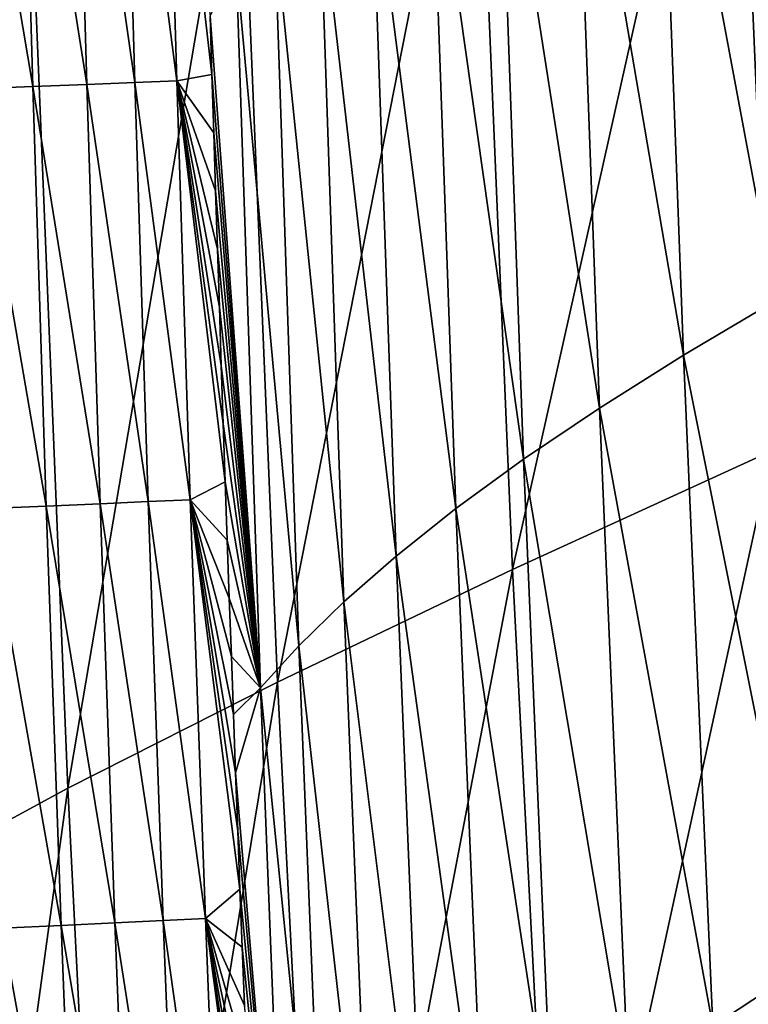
# Model space of a CAD drawing. Header units: millimetres. Extents: x -300 to 300, y -500 to 500.
# Tile 358 of 656: x -286 to -272, y -119 to -100. Entities that reach past the tile are written whole.
import ezdxf

# ---------------------------------------------------------------- set-up
doc = ezdxf.new("R2010")
doc.units = ezdxf.units.MM
doc.header["$LTSCALE"] = 81.481481
for name, color, linetype in [('20', 7, 'CONTINUOUS'), ('22', 7, 'CONTINUOUS'), ('25', 7, 'CONTINUOUS')]:
    doc.layers.add(name, color=color, linetype=linetype)

msp = doc.modelspace()

# ---------------------------------------------------------------- linework, layer by layer
at = {"layer": '20', "color": 7, "linetype": 'CONTINUOUS'}
for points in [[(-271.32, -108.02, 41.039), (-266.6, -89.178, 44.032), (-272.043, -91.218, 40.971), (-271.32, -108.02, 41.039)], [(-276.312, -110.305, 37.795), (-272.043, -91.218, 40.971), (-277.037, -93.16, 37.73), (-276.312, -110.305, 37.795)], [(-271.32, -108.02, 41.039), (-272.043, -91.218, 40.971), (-276.312, -110.305, 37.795), (-271.32, -108.02, 41.039)], [(-280.837, -112.47, 34.366), (-277.037, -93.16, 37.73), (-281.563, -95.003, 34.304), (-280.837, -112.47, 34.366)], [(-276.312, -110.305, 37.795), (-277.037, -93.16, 37.73), (-280.837, -112.47, 34.366), (-276.312, -110.305, 37.795)], [(-284.876, -114.513, 30.746), (-281.563, -95.003, 34.304), (-285.6, -96.744, 30.689), (-284.876, -114.513, 30.746)], [(-280.837, -112.47, 34.366), (-281.563, -95.003, 34.304), (-284.876, -114.513, 30.746), (-280.837, -112.47, 34.366)], [(-288.412, -116.431, 26.93), (-285.6, -96.744, 30.689), (-289.13, -98.381, 26.879), (-288.412, -116.431, 26.93)], [(-284.876, -114.513, 30.746), (-285.6, -96.744, 30.689), (-288.412, -116.431, 26.93), (-284.876, -114.513, 30.746)], [(-275.443, -126.967, 37.871), (-271.32, -108.02, 41.039), (-276.312, -110.305, 37.795), (-275.443, -126.967, 37.871)], [(-270.456, -124.355, 41.118), (-271.32, -108.02, 41.039), (-275.443, -126.967, 37.871), (-270.456, -124.355, 41.118)], [(-279.968, -129.44, 34.437), (-276.312, -110.305, 37.795), (-280.837, -112.47, 34.366), (-279.968, -129.44, 34.437)], [(-275.443, -126.967, 37.871), (-276.312, -110.305, 37.795), (-279.968, -129.44, 34.437), (-275.443, -126.967, 37.871)], [(-284.009, -131.77, 30.811), (-280.837, -112.47, 34.366), (-284.876, -114.513, 30.746), (-284.009, -131.77, 30.811)], [(-279.968, -129.44, 34.437), (-280.837, -112.47, 34.366), (-284.009, -131.77, 30.811), (-279.968, -129.44, 34.437)], [(-287.55, -133.955, 26.989), (-284.876, -114.513, 30.746), (-288.412, -116.431, 26.93), (-287.55, -133.955, 26.989)], [(-284.009, -131.77, 30.811), (-284.876, -114.513, 30.746), (-287.55, -133.955, 26.989), (-284.009, -131.77, 30.811)]]:
    msp.add_3dface(points, dxfattribs=at)
at = {"layer": '22', "color": 7, "linetype": 'CONTINUOUS'}
for points in [[(-271.239, -105.122, 23.06), (-273.51, -92.972, 21.533), (-271.732, -92.042, 23.032), (-271.239, -105.122, 23.06)], [(-273.019, -106.177, 21.556), (-275.127, -93.871, 20.032), (-273.51, -92.972, 21.533), (-273.019, -106.177, 21.556)], [(-273.019, -106.177, 21.556), (-273.51, -92.972, 21.533), (-271.239, -105.122, 23.06), (-273.019, -106.177, 21.556)], [(-274.639, -107.196, 20.051), (-276.585, -94.741, 18.535), (-275.127, -93.871, 20.032), (-274.639, -107.196, 20.051)], [(-274.639, -107.196, 20.051), (-275.127, -93.871, 20.032), (-273.019, -106.177, 21.556), (-274.639, -107.196, 20.051)], [(-276.1, -108.181, 18.548), (-277.886, -95.581, 17.046), (-276.585, -94.741, 18.535), (-276.1, -108.181, 18.548)], [(-276.1, -108.181, 18.548), (-276.585, -94.741, 18.535), (-274.639, -107.196, 20.051), (-276.1, -108.181, 18.548)], [(-277.404, -109.132, 17.052), (-279.032, -96.39, 15.568), (-277.886, -95.581, 17.046), (-277.404, -109.132, 17.052)], [(-277.404, -109.132, 17.052), (-277.886, -95.581, 17.046), (-276.1, -108.181, 18.548), (-277.404, -109.132, 17.052)], [(-278.554, -110.047, 15.567), (-280.033, -97.168, 14.101), (-279.032, -96.39, 15.568), (-278.554, -110.047, 15.567)], [(-278.554, -110.047, 15.567), (-279.032, -96.39, 15.568), (-277.404, -109.132, 17.052), (-278.554, -110.047, 15.567)], [(-279.559, -110.927, 14.092), (-280.897, -97.917, 12.642), (-280.033, -97.168, 14.101), (-279.559, -110.927, 14.092)], [(-279.559, -110.927, 14.092), (-280.033, -97.168, 14.101), (-278.554, -110.047, 15.567), (-279.559, -110.927, 14.092)], [(-280.426, -111.773, 12.625), (-281.633, -98.635, 11.188), (-280.897, -97.917, 12.642), (-280.426, -111.773, 12.625)], [(-280.426, -111.773, 12.625), (-280.897, -97.917, 12.642), (-279.559, -110.927, 14.092), (-280.426, -111.773, 12.625)], [(-281.633, -98.635, 11.188), (-281.165, -112.583, 11.163), (-282.137, -99.652, 9.984), (-281.633, -98.635, 11.188)], [(-281.165, -112.583, 11.163), (-281.633, -98.635, 11.188), (-280.426, -111.773, 12.625), (-281.165, -112.583, 11.163)], [(-282.137, -99.652, 9.984), (-281.165, -112.583, 11.163), (-282.102, -100.773, 9.982), (-282.137, -99.652, 9.984)], [(-282.102, -100.773, 9.982), (-281.165, -112.583, 11.163), (-282.067, -101.894, 9.98), (-282.102, -100.773, 9.982)], [(-282.067, -101.894, 9.98), (-281.165, -112.583, 11.163), (-282.031, -103.015, 9.979), (-282.067, -101.894, 9.98)], [(-282.031, -103.015, 9.979), (-281.165, -112.583, 11.163), (-281.995, -104.135, 9.977), (-282.031, -103.015, 9.979)], [(-281.995, -104.135, 9.977), (-281.165, -112.583, 11.163), (-281.959, -105.256, 9.976), (-281.995, -104.135, 9.977)], [(-270.67, -117.92, 23.092), (-273.019, -106.177, 21.556), (-271.239, -105.122, 23.06), (-270.67, -117.92, 23.092)], [(-281.959, -105.256, 9.976), (-281.165, -112.583, 11.163), (-281.921, -106.376, 9.974), (-281.959, -105.256, 9.976)], [(-272.453, -119.094, 21.582), (-274.639, -107.196, 20.051), (-273.019, -106.177, 21.556), (-272.453, -119.094, 21.582)], [(-272.453, -119.094, 21.582), (-273.019, -106.177, 21.556), (-270.67, -117.92, 23.092), (-272.453, -119.094, 21.582)], [(-281.921, -106.376, 9.974), (-281.165, -112.583, 11.163), (-281.884, -107.496, 9.972), (-281.921, -106.376, 9.974)], [(-274.075, -120.23, 20.071), (-276.1, -108.181, 18.548), (-274.639, -107.196, 20.051), (-274.075, -120.23, 20.071)], [(-274.075, -120.23, 20.071), (-274.639, -107.196, 20.051), (-272.453, -119.094, 21.582), (-274.075, -120.23, 20.071)], [(-281.884, -107.496, 9.972), (-281.165, -112.583, 11.163), (-281.845, -108.617, 9.971), (-281.884, -107.496, 9.972)], [(-275.539, -121.325, 18.562), (-277.404, -109.132, 17.052), (-276.1, -108.181, 18.548), (-275.539, -121.325, 18.562)], [(-275.539, -121.325, 18.562), (-276.1, -108.181, 18.548), (-274.075, -120.23, 20.071), (-275.539, -121.325, 18.562)], [(-281.845, -108.617, 9.971), (-281.165, -112.583, 11.163), (-281.807, -109.737, 9.969), (-281.845, -108.617, 9.971)], [(-276.847, -122.382, 17.059), (-278.554, -110.047, 15.567), (-277.404, -109.132, 17.052), (-276.847, -122.382, 17.059)], [(-276.847, -122.382, 17.059), (-277.404, -109.132, 17.052), (-275.539, -121.325, 18.562), (-276.847, -122.382, 17.059)], [(-281.807, -109.737, 9.969), (-281.165, -112.583, 11.163), (-281.767, -110.857, 9.967), (-281.807, -109.737, 9.969)], [(-278.001, -123.398, 15.565), (-279.559, -110.927, 14.092), (-278.554, -110.047, 15.567), (-278.001, -123.398, 15.565)], [(-278.001, -123.398, 15.565), (-278.554, -110.047, 15.567), (-276.847, -122.382, 17.059), (-278.001, -123.398, 15.565)], [(-281.767, -110.857, 9.967), (-281.165, -112.583, 11.163), (-281.727, -111.977, 9.966), (-281.767, -110.857, 9.967)], [(-279.01, -124.375, 14.082), (-280.426, -111.773, 12.625), (-279.559, -110.927, 14.092), (-279.01, -124.375, 14.082)], [(-279.01, -124.375, 14.082), (-279.559, -110.927, 14.092), (-278.001, -123.398, 15.565), (-279.01, -124.375, 14.082)], [(-279.881, -125.313, 12.606), (-281.165, -112.583, 11.163), (-280.426, -111.773, 12.625), (-279.881, -125.313, 12.606)], [(-279.881, -125.313, 12.606), (-280.426, -111.773, 12.625), (-279.01, -124.375, 14.082), (-279.881, -125.313, 12.606)], [(-281.727, -111.977, 9.966), (-281.165, -112.583, 11.163), (-281.687, -113.097, 9.964), (-281.727, -111.977, 9.966)], [(-281.687, -113.097, 9.964), (-281.165, -112.583, 11.163), (-281.646, -114.216, 9.962), (-281.687, -113.097, 9.964)], [(-281.165, -112.583, 11.163), (-280.624, -126.211, 11.133), (-281.646, -114.216, 9.962), (-281.165, -112.583, 11.163)], [(-280.624, -126.211, 11.133), (-281.165, -112.583, 11.163), (-279.881, -125.313, 12.606), (-280.624, -126.211, 11.133)], [(-281.646, -114.216, 9.962), (-280.624, -126.211, 11.133), (-281.604, -115.336, 9.96), (-281.646, -114.216, 9.962)], [(-281.604, -115.336, 9.96), (-280.624, -126.211, 11.133), (-281.562, -116.456, 9.958), (-281.604, -115.336, 9.96)], [(-281.562, -116.456, 9.958), (-280.624, -126.211, 11.133), (-281.519, -117.575, 9.956), (-281.562, -116.456, 9.958)], [(-281.519, -117.575, 9.956), (-280.624, -126.211, 11.133), (-281.476, -118.695, 9.955), (-281.519, -117.575, 9.956)], [(-270.024, -130.438, 23.126), (-272.453, -119.094, 21.582), (-270.67, -117.92, 23.092), (-270.024, -130.438, 23.126)]]:
    msp.add_3dface(points, dxfattribs=at)
at = {"layer": '25', "color": 7, "linetype": 'CONTINUOUS'}
for points in [[(-283.82, -92.859, 7.064), (-283.587, -100.93, 7.061), (-284.745, -92.892, 5.69), (-283.82, -92.859, 7.064)], [(-283.015, -92.828, 8.505), (-282.78, -100.896, 8.498), (-283.82, -92.859, 7.064), (-283.015, -92.828, 8.505)], [(-283.82, -92.859, 7.064), (-282.78, -100.896, 8.498), (-283.587, -100.93, 7.061), (-283.82, -92.859, 7.064)], [(-282.137, -99.652, 9.984), (-282.102, -100.773, 9.982), (-283.015, -92.828, 8.505), (-282.137, -99.652, 9.984)], [(-283.015, -92.828, 8.505), (-282.102, -100.773, 9.982), (-282.78, -100.896, 8.498), (-283.015, -92.828, 8.505)], [(-285.78, -92.928, 4.397), (-285.549, -101.007, 4.402), (-286.914, -92.967, 3.199), (-285.78, -92.928, 4.397)], [(-286.914, -92.967, 3.199), (-285.549, -101.007, 4.402), (-286.684, -101.051, 3.207), (-286.914, -92.967, 3.199)], [(-284.745, -92.892, 5.69), (-284.513, -100.967, 5.69), (-285.78, -92.928, 4.397), (-284.745, -92.892, 5.69)], [(-285.78, -92.928, 4.397), (-284.513, -100.967, 5.69), (-285.549, -101.007, 4.402), (-285.78, -92.928, 4.397)], [(-284.745, -92.892, 5.69), (-283.587, -100.93, 7.061), (-284.513, -100.967, 5.69), (-284.745, -92.892, 5.69)], [(-282.102, -100.773, 9.982), (-282.067, -101.894, 9.98), (-282.78, -100.896, 8.498), (-282.102, -100.773, 9.982)], [(-285.549, -101.007, 4.402), (-285.292, -109.083, 4.406), (-286.684, -101.051, 3.207), (-285.549, -101.007, 4.402)], [(-284.513, -100.967, 5.69), (-284.255, -109.038, 5.691), (-285.549, -101.007, 4.402), (-284.513, -100.967, 5.69)], [(-285.549, -101.007, 4.402), (-284.255, -109.038, 5.691), (-285.292, -109.083, 4.406), (-285.549, -101.007, 4.402)], [(-283.587, -100.93, 7.061), (-283.327, -108.997, 7.057), (-284.513, -100.967, 5.69), (-283.587, -100.93, 7.061)], [(-284.513, -100.967, 5.69), (-283.327, -108.997, 7.057), (-284.255, -109.038, 5.691), (-284.513, -100.967, 5.69)], [(-282.78, -100.896, 8.498), (-282.518, -108.96, 8.49), (-283.587, -100.93, 7.061), (-282.78, -100.896, 8.498)], [(-283.587, -100.93, 7.061), (-282.518, -108.96, 8.49), (-283.327, -108.997, 7.057), (-283.587, -100.93, 7.061)], [(-282.067, -101.894, 9.98), (-282.031, -103.015, 9.979), (-282.78, -100.896, 8.498), (-282.067, -101.894, 9.98)], [(-282.031, -103.015, 9.979), (-281.995, -104.135, 9.977), (-282.78, -100.896, 8.498), (-282.031, -103.015, 9.979)], [(-281.995, -104.135, 9.977), (-281.959, -105.256, 9.976), (-282.78, -100.896, 8.498), (-281.995, -104.135, 9.977)], [(-281.959, -105.256, 9.976), (-281.921, -106.376, 9.974), (-282.78, -100.896, 8.498), (-281.959, -105.256, 9.976)], [(-281.921, -106.376, 9.974), (-281.884, -107.496, 9.972), (-282.78, -100.896, 8.498), (-281.921, -106.376, 9.974)], [(-281.884, -107.496, 9.972), (-281.845, -108.617, 9.971), (-282.78, -100.896, 8.498), (-281.884, -107.496, 9.972)], [(-282.78, -100.896, 8.498), (-281.845, -108.617, 9.971), (-282.518, -108.96, 8.49), (-282.78, -100.896, 8.498)], [(-286.684, -101.051, 3.207), (-285.292, -109.083, 4.406), (-286.428, -109.131, 3.215), (-286.684, -101.051, 3.207)], [(-281.845, -108.617, 9.971), (-281.807, -109.737, 9.969), (-282.518, -108.96, 8.49), (-281.845, -108.617, 9.971)], [(-282.518, -108.96, 8.49), (-282.228, -117.019, 8.481), (-283.327, -108.997, 7.057), (-282.518, -108.96, 8.49)], [(-281.807, -109.737, 9.969), (-281.767, -110.857, 9.967), (-282.518, -108.96, 8.49), (-281.807, -109.737, 9.969)], [(-281.767, -110.857, 9.967), (-281.727, -111.977, 9.966), (-282.518, -108.96, 8.49), (-281.767, -110.857, 9.967)], [(-281.727, -111.977, 9.966), (-281.687, -113.097, 9.964), (-282.518, -108.96, 8.49), (-281.727, -111.977, 9.966)], [(-281.687, -113.097, 9.964), (-281.646, -114.216, 9.962), (-282.518, -108.96, 8.49), (-281.687, -113.097, 9.964)], [(-281.646, -114.216, 9.962), (-281.604, -115.336, 9.96), (-282.518, -108.96, 8.49), (-281.646, -114.216, 9.962)], [(-281.604, -115.336, 9.96), (-281.562, -116.456, 9.958), (-282.518, -108.96, 8.49), (-281.604, -115.336, 9.96)], [(-282.518, -108.96, 8.49), (-281.562, -116.456, 9.958), (-282.228, -117.019, 8.481), (-282.518, -108.96, 8.49)], [(-285.292, -109.083, 4.406), (-285.007, -117.155, 4.411), (-286.428, -109.131, 3.215), (-285.292, -109.083, 4.406)], [(-286.428, -109.131, 3.215), (-285.007, -117.155, 4.411), (-286.144, -117.208, 3.224), (-286.428, -109.131, 3.215)], [(-284.255, -109.038, 5.691), (-283.969, -117.105, 5.691), (-285.292, -109.083, 4.406), (-284.255, -109.038, 5.691)], [(-285.292, -109.083, 4.406), (-283.969, -117.105, 5.691), (-285.007, -117.155, 4.411), (-285.292, -109.083, 4.406)], [(-283.327, -108.997, 7.057), (-283.039, -117.06, 7.052), (-284.255, -109.038, 5.691), (-283.327, -108.997, 7.057)], [(-284.255, -109.038, 5.691), (-283.039, -117.06, 7.052), (-283.969, -117.105, 5.691), (-284.255, -109.038, 5.691)], [(-283.327, -108.997, 7.057), (-282.228, -117.019, 8.481), (-283.039, -117.06, 7.052), (-283.327, -108.997, 7.057)], [(-281.562, -116.456, 9.958), (-281.519, -117.575, 9.956), (-282.228, -117.019, 8.481), (-281.562, -116.456, 9.958)], [(-283.969, -117.105, 5.691), (-283.654, -125.168, 5.691), (-285.007, -117.155, 4.411), (-283.969, -117.105, 5.691)], [(-283.039, -117.06, 7.052), (-282.722, -125.118, 7.047), (-283.969, -117.105, 5.691), (-283.039, -117.06, 7.052)], [(-283.969, -117.105, 5.691), (-282.722, -125.118, 7.047), (-283.654, -125.168, 5.691), (-283.969, -117.105, 5.691)], [(-282.228, -117.019, 8.481), (-281.908, -125.074, 8.471), (-283.039, -117.06, 7.052), (-282.228, -117.019, 8.481)], [(-283.039, -117.06, 7.052), (-281.908, -125.074, 8.471), (-282.722, -125.118, 7.047), (-283.039, -117.06, 7.052)], [(-281.519, -117.575, 9.956), (-281.476, -118.695, 9.955), (-282.228, -117.019, 8.481), (-281.519, -117.575, 9.956)], [(-281.476, -118.695, 9.955), (-281.432, -119.814, 9.953), (-282.228, -117.019, 8.481), (-281.476, -118.695, 9.955)], [(-281.432, -119.814, 9.953), (-281.387, -120.933, 9.951), (-282.228, -117.019, 8.481), (-281.432, -119.814, 9.953)], [(-281.387, -120.933, 9.951), (-281.342, -122.052, 9.949), (-282.228, -117.019, 8.481), (-281.387, -120.933, 9.951)], [(-281.342, -122.052, 9.949), (-281.296, -123.171, 9.947), (-282.228, -117.019, 8.481), (-281.342, -122.052, 9.949)], [(-281.296, -123.171, 9.947), (-281.25, -124.29, 9.945), (-282.228, -117.019, 8.481), (-281.296, -123.171, 9.947)], [(-282.228, -117.019, 8.481), (-281.25, -124.29, 9.945), (-281.908, -125.074, 8.471), (-282.228, -117.019, 8.481)], [(-285.007, -117.155, 4.411), (-284.693, -125.222, 4.415), (-286.144, -117.208, 3.224), (-285.007, -117.155, 4.411)], [(-286.144, -117.208, 3.224), (-284.693, -125.222, 4.415), (-285.83, -125.28, 3.234), (-286.144, -117.208, 3.224)], [(-285.007, -117.155, 4.411), (-283.654, -125.168, 5.691), (-284.693, -125.222, 4.415), (-285.007, -117.155, 4.411)]]:
    msp.add_3dface(points, dxfattribs=at)

doc.saveas('drawing.dxf')
